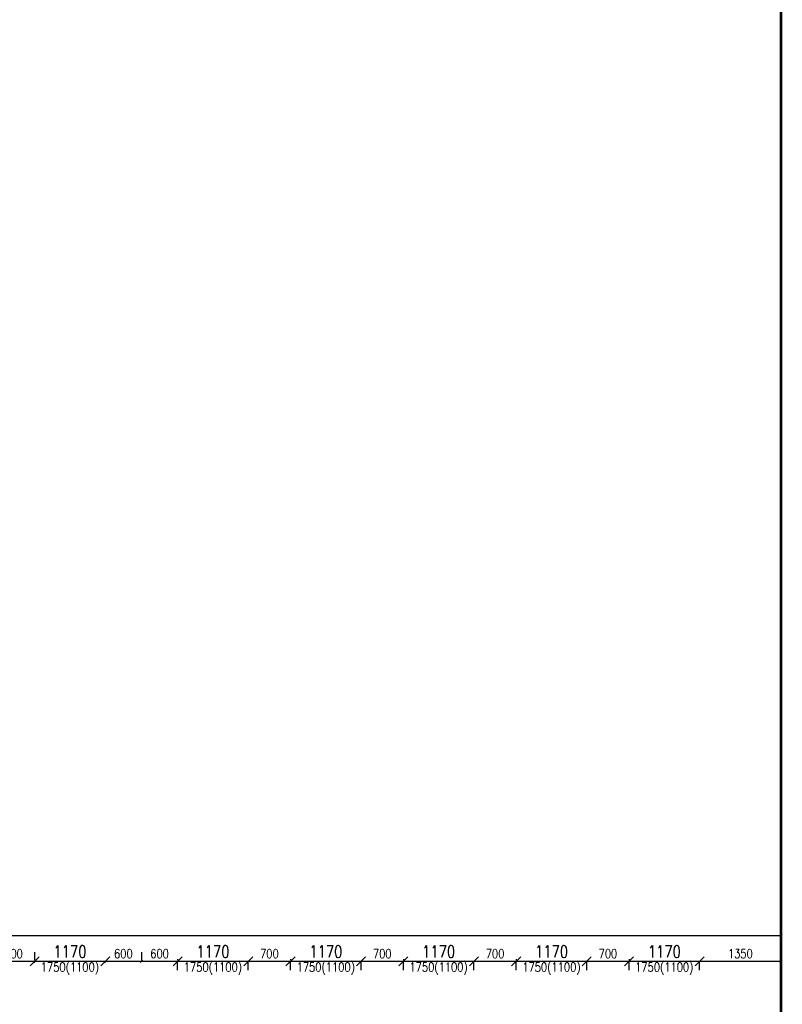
# Model space of a CAD drawing. Header units: millimetres. Extents: x -238874 to 551972, y -298952 to 658415.
# Tile 618 of 656: x 70530 to 83168, y 331865 to 348185. Entities that reach past the tile are written whole.
import ezdxf

# ---------------------------------------------------------------- set-up
doc = ezdxf.new("R2010")
doc.units = ezdxf.units.MM
doc.header["$LTSCALE"] = 20
doc.layers.add('CKKOTY', color=3, linetype='Continuous', lineweight=18)
doc.layers.add('CKNETISK', color=116, linetype='Continuous', lineweight=18, plot=False)
doc.layers.add('KOTY', color=8, linetype='Continuous')
doc.styles.add('SIMPLEX', font='SIMPLEX.shx', dxfattribs={"width": 0.8, "bigfont": 'CAD13.shx'})
doc.styles.get("Standard").update_dxf_attribs({"font": 'simplex.shx', "width": 0.8})
doc.dimstyles.new('CADKON', dxfattribs={"dimscale": 100, "dimtxt": 2, "dimasz": 1.5, "dimexe": 0, "dimexo": 2, "dimgap": 0.6, "dimtad": 1, "dimrnd": 1, "dimtxsty": 'Standard', "dimblk1": 'OBLIQUE', "dimblk2": 'OBLIQUE', "dimsah": 1, "dimcen": 2.5, "dimadec": 1, "dimazin": 2, "dimtfac": 1, "dimtix": 1, "dimtmove": 2, "dimatfit": 3, "dimldrblk": 'OPEN30', "dimfxl": 5, "dimtfill": 1, "dimtolj": 1, "dimarcsym": 0})
doc.dimstyles.new('CKA', dxfattribs={"dimtxt": 200, "dimasz": 40, "dimexe": 20, "dimexo": 0.2, "dimgap": 50, "dimtad": 1, "dimdec": 0, "dimrnd": 1, "dimzin": 0, "dimdsep": 46, "dimtxsty": 'Standard', "dimblk1": 'OBLIQUE', "dimblk2": 'OBLIQUE', "dimsah": 1, "dimcen": 0.09, "dimclrd": 253, "dimclre": 253, "dimclrt": 253, "dimadec": 0, "dimazin": 0, "dimtfac": 1, "dimtdec": 0, "dimtix": 1, "dimtmove": 2, "dimatfit": 3, "dimfxl": 1, "dimtolj": 1, "dimtzin": 0, "dimarcsym": 0})

# ---------------------------------------------------------------- blocks, each defined once
blk = doc.blocks.new('_OBLIQUE')
at = {"color": 0, "linetype": 'ByBlock'}
blk.add_line((-0.5, -0.5), (0.5, 0.5), dxfattribs=at)
blk = doc.blocks.new('*D3151')
at = {"layer": 'DEFPOINTS', "color": 0, "transparency": 16777216}
for p in [(80628, 332579), (79928, 332231), (80628, 332231)]:
    blk.add_point(p, dxfattribs=at)
at = {"layer": 'KOTY', "lineweight": -2, "transparency": 16777216}
for p, q in [((80628, 332612), (80628, 332599)), ((79928, 332579), (80628, 332579))]:
    blk.add_line(p, q, dxfattribs=at)
at = {"layer": 'KOTY', "lineweight": -2, "transparency": 16777216, "xscale": 40, "yscale": 40, "zscale": 40, "rotation": 180}
blk.add_blockref('_OBLIQUE', (79928, 332579), dxfattribs=at)
at = {"layer": 'KOTY', "lineweight": -2, "transparency": 16777216, "xscale": 40, "yscale": 40, "zscale": 40}
blk.add_blockref('_OBLIQUE', (80628, 332579), dxfattribs=at)
at = {"layer": 'KOTY', "transparency": 16777216, "insert": (80278, 332704), "char_height": 150, "attachment_point": 5, "style": 'SIMPLEX'}
blk.add_mtext('\\A1;700', dxfattribs=at)
blk = doc.blocks.new('*D3155')
at = {"layer": 'DEFPOINTS', "color": 0, "transparency": 16777216}
for p in [(52648, 333003), (52648, 332231), (83148, 332231)]:
    blk.add_point(p, dxfattribs=at)
at = {"layer": 'KOTY', "lineweight": -2, "transparency": 16777216}
for p, q in [((52648, 332612), (52648, 333023)), ((83148, 333003), (52648, 333003))]:
    blk.add_line(p, q, dxfattribs=at)
at = {"layer": 'KOTY', "lineweight": -2, "transparency": 16777216, "xscale": 40, "yscale": 40, "zscale": 40, "rotation": 180}
blk.add_blockref('_OBLIQUE', (52648, 333003), dxfattribs=at)
at = {"layer": 'KOTY', "lineweight": -2, "transparency": 16777216, "xscale": 40, "yscale": 40, "zscale": 40}
blk.add_blockref('_OBLIQUE', (83148, 333003), dxfattribs=at)
at = {"layer": 'KOTY', "transparency": 16777216, "insert": (67898, 333128), "char_height": 150, "attachment_point": 5, "style": 'SIMPLEX'}
blk.add_mtext('\\A1;30500', dxfattribs=at)
blk = doc.blocks.new('*D3189')
at = {"layer": 'CKKOTY', "color": 0, "lineweight": -2, "transparency": 16777216}
for p, q in [((70778, 332551), (70778, 332579)), ((70778, 332579), (71948, 332579)), ((71948, 332551), (71948, 332579))]:
    blk.add_line(p, q, dxfattribs=at)
at = {"layer": 'DEFPOINTS', "color": 0, "transparency": 16777216}
for p in [(71948, 332579), (70778, 332351), (71948, 332351)]:
    blk.add_point(p, dxfattribs=at)
at = {"layer": 'CKKOTY', "color": 0, "lineweight": -2, "transparency": 16777216, "xscale": 150, "yscale": 150, "zscale": 150, "rotation": 180}
blk.add_blockref('_OBLIQUE', (70778, 332579), dxfattribs=at)
at = {"layer": 'CKKOTY', "color": 0, "lineweight": -2, "transparency": 16777216, "xscale": 150, "yscale": 150, "zscale": 150}
blk.add_blockref('_OBLIQUE', (71948, 332579), dxfattribs=at)
at = {"layer": 'CKKOTY', "color": 0, "transparency": 16777216, "insert": (71363, 332739), "char_height": 200, "attachment_point": 5, "bg_fill": 3, "box_fill_scale": 1.1, "bg_fill_color": 256, "bg_fill_true_color": 13158600, "bg_fill_transparency": 0}
blk.add_mtext('\\A1;1170', dxfattribs=at)
blk = doc.blocks.new('_Open30')
at = {"color": 0, "lineweight": -2}
for p, q in [((-1, 0.27), (0, 0)), ((0, 0), (-1, -0.27)), ((0, 0), (-1, 0))]:
    blk.add_line(p, q, dxfattribs=at)
blk = doc.blocks.new('*D3219')
at = {"layer": 'DEFPOINTS', "color": 0, "transparency": 16777216}
for p in [(70778, 332579), (70078, 332351), (70778, 332351)]:
    blk.add_point(p, dxfattribs=at)
at = {"layer": 'KOTY', "lineweight": -2, "transparency": 16777216}
for p, q in [((70778, 332732), (70778, 332599)), ((70078, 332579), (70778, 332579))]:
    blk.add_line(p, q, dxfattribs=at)
at = {"layer": 'KOTY', "lineweight": -2, "transparency": 16777216, "xscale": 40, "yscale": 40, "zscale": 40, "rotation": 180}
blk.add_blockref('_OBLIQUE', (70078, 332579), dxfattribs=at)
at = {"layer": 'KOTY', "lineweight": -2, "transparency": 16777216, "xscale": 40, "yscale": 40, "zscale": 40}
blk.add_blockref('_OBLIQUE', (70778, 332579), dxfattribs=at)
at = {"layer": 'KOTY', "transparency": 16777216, "insert": (70428, 332704), "char_height": 150, "attachment_point": 5, "style": 'SIMPLEX'}
blk.add_mtext('\\A1;700', dxfattribs=at)
blk = doc.blocks.new('*D3223')
at = {"layer": 'CKKOTY', "color": 0, "lineweight": -2, "transparency": 16777216}
for p, q in [((75018, 332431), (75018, 332579)), ((75018, 332579), (76188, 332579)), ((76188, 332431), (76188, 332579))]:
    blk.add_line(p, q, dxfattribs=at)
at = {"layer": 'DEFPOINTS', "color": 0, "transparency": 16777216}
for p in [(76188, 332579), (75018, 332231), (76188, 332231)]:
    blk.add_point(p, dxfattribs=at)
at = {"layer": 'CKKOTY', "color": 0, "lineweight": -2, "transparency": 16777216, "xscale": 150, "yscale": 150, "zscale": 150, "rotation": 180}
blk.add_blockref('_OBLIQUE', (75018, 332579), dxfattribs=at)
at = {"layer": 'CKKOTY', "color": 0, "lineweight": -2, "transparency": 16777216, "xscale": 150, "yscale": 150, "zscale": 150}
blk.add_blockref('_OBLIQUE', (76188, 332579), dxfattribs=at)
at = {"layer": 'CKKOTY', "color": 0, "transparency": 16777216, "insert": (75603, 332739), "char_height": 200, "attachment_point": 5, "bg_fill": 3, "box_fill_scale": 1.1, "bg_fill_color": 256, "bg_fill_true_color": 13158600, "bg_fill_transparency": 0}
blk.add_mtext('\\A1;1170', dxfattribs=at)
blk = doc.blocks.new('*D3224')
at = {"layer": 'DEFPOINTS', "color": 0, "transparency": 16777216}
for p in [(75018, 332579), (74318, 332231), (75018, 332231)]:
    blk.add_point(p, dxfattribs=at)
at = {"layer": 'KOTY', "lineweight": -2, "transparency": 16777216}
for p, q in [((75018, 332612), (75018, 332599)), ((74318, 332579), (75018, 332579))]:
    blk.add_line(p, q, dxfattribs=at)
at = {"layer": 'KOTY', "lineweight": -2, "transparency": 16777216, "xscale": 40, "yscale": 40, "zscale": 40, "rotation": 180}
blk.add_blockref('_OBLIQUE', (74318, 332579), dxfattribs=at)
at = {"layer": 'KOTY', "lineweight": -2, "transparency": 16777216, "xscale": 40, "yscale": 40, "zscale": 40}
blk.add_blockref('_OBLIQUE', (75018, 332579), dxfattribs=at)
at = {"layer": 'KOTY', "transparency": 16777216, "insert": (74668, 332704), "char_height": 150, "attachment_point": 5, "style": 'SIMPLEX'}
blk.add_mtext('\\A1;700', dxfattribs=at)
blk = doc.blocks.new('*D3225')
at = {"layer": 'DEFPOINTS', "color": 0, "transparency": 16777216}
for p in [(73148, 332579), (72548, 332351), (73148, 332231)]:
    blk.add_point(p, dxfattribs=at)
at = {"layer": 'KOTY', "lineweight": -2, "transparency": 16777216}
for p, q in [((73148, 332612), (73148, 332599)), ((72548, 332579), (73148, 332579))]:
    blk.add_line(p, q, dxfattribs=at)
at = {"layer": 'KOTY', "lineweight": -2, "transparency": 16777216, "xscale": 40, "yscale": 40, "zscale": 40, "rotation": 180}
blk.add_blockref('_OBLIQUE', (72548, 332579), dxfattribs=at)
at = {"layer": 'KOTY', "lineweight": -2, "transparency": 16777216, "xscale": 40, "yscale": 40, "zscale": 40}
blk.add_blockref('_OBLIQUE', (73148, 332579), dxfattribs=at)
at = {"layer": 'KOTY', "transparency": 16777216, "insert": (72848, 332704), "char_height": 150, "attachment_point": 5, "style": 'SIMPLEX'}
blk.add_mtext('\\A1;600', dxfattribs=at)
blk = doc.blocks.new('*D3226')
at = {"layer": 'DEFPOINTS', "color": 0, "transparency": 16777216}
for p in [(72548, 332579), (71948, 332351), (72548, 332351)]:
    blk.add_point(p, dxfattribs=at)
at = {"layer": 'KOTY', "lineweight": -2, "transparency": 16777216}
for p, q in [((72548, 332732), (72548, 332599)), ((71948, 332579), (72548, 332579))]:
    blk.add_line(p, q, dxfattribs=at)
at = {"layer": 'KOTY', "lineweight": -2, "transparency": 16777216, "xscale": 40, "yscale": 40, "zscale": 40, "rotation": 180}
blk.add_blockref('_OBLIQUE', (71948, 332579), dxfattribs=at)
at = {"layer": 'KOTY', "lineweight": -2, "transparency": 16777216, "xscale": 40, "yscale": 40, "zscale": 40}
blk.add_blockref('_OBLIQUE', (72548, 332579), dxfattribs=at)
at = {"layer": 'KOTY', "transparency": 16777216, "insert": (72248, 332704), "char_height": 150, "attachment_point": 5, "style": 'SIMPLEX'}
blk.add_mtext('\\A1;600', dxfattribs=at)
blk = doc.blocks.new('*D3227')
at = {"layer": 'CKKOTY', "color": 0, "lineweight": -2, "transparency": 16777216}
for p, q in [((73148, 332431), (73148, 332579)), ((73148, 332579), (74318, 332579)), ((74318, 332431), (74318, 332579))]:
    blk.add_line(p, q, dxfattribs=at)
at = {"layer": 'DEFPOINTS', "color": 0, "transparency": 16777216}
for p in [(74318, 332579), (73148, 332231), (74318, 332231)]:
    blk.add_point(p, dxfattribs=at)
at = {"layer": 'CKKOTY', "color": 0, "lineweight": -2, "transparency": 16777216, "xscale": 150, "yscale": 150, "zscale": 150, "rotation": 180}
blk.add_blockref('_OBLIQUE', (73148, 332579), dxfattribs=at)
at = {"layer": 'CKKOTY', "color": 0, "lineweight": -2, "transparency": 16777216, "xscale": 150, "yscale": 150, "zscale": 150}
blk.add_blockref('_OBLIQUE', (74318, 332579), dxfattribs=at)
at = {"layer": 'CKKOTY', "color": 0, "transparency": 16777216, "insert": (73733, 332739), "char_height": 200, "attachment_point": 5, "bg_fill": 3, "box_fill_scale": 1.1, "bg_fill_color": 256, "bg_fill_true_color": 13158600, "bg_fill_transparency": 0}
blk.add_mtext('\\A1;1170', dxfattribs=at)
blk = doc.blocks.new('*D3228')
at = {"layer": 'DEFPOINTS', "color": 0, "transparency": 16777216}
for p in [(78758, 332579), (78058, 332231), (78758, 332231)]:
    blk.add_point(p, dxfattribs=at)
at = {"layer": 'KOTY', "lineweight": -2, "transparency": 16777216}
for p, q in [((78758, 332612), (78758, 332599)), ((78058, 332579), (78758, 332579))]:
    blk.add_line(p, q, dxfattribs=at)
at = {"layer": 'KOTY', "lineweight": -2, "transparency": 16777216, "xscale": 40, "yscale": 40, "zscale": 40, "rotation": 180}
blk.add_blockref('_OBLIQUE', (78058, 332579), dxfattribs=at)
at = {"layer": 'KOTY', "lineweight": -2, "transparency": 16777216, "xscale": 40, "yscale": 40, "zscale": 40}
blk.add_blockref('_OBLIQUE', (78758, 332579), dxfattribs=at)
at = {"layer": 'KOTY', "transparency": 16777216, "insert": (78408, 332704), "char_height": 150, "attachment_point": 5, "style": 'SIMPLEX'}
blk.add_mtext('\\A1;700', dxfattribs=at)
blk = doc.blocks.new('*D3229')
at = {"layer": 'CKKOTY', "color": 0, "lineweight": -2, "transparency": 16777216}
for p, q in [((76888, 332431), (76888, 332579)), ((76888, 332579), (78058, 332579)), ((78058, 332431), (78058, 332579))]:
    blk.add_line(p, q, dxfattribs=at)
at = {"layer": 'DEFPOINTS', "color": 0, "transparency": 16777216}
for p in [(78058, 332579), (76888, 332231), (78058, 332231)]:
    blk.add_point(p, dxfattribs=at)
at = {"layer": 'CKKOTY', "color": 0, "lineweight": -2, "transparency": 16777216, "xscale": 150, "yscale": 150, "zscale": 150, "rotation": 180}
blk.add_blockref('_OBLIQUE', (76888, 332579), dxfattribs=at)
at = {"layer": 'CKKOTY', "color": 0, "lineweight": -2, "transparency": 16777216, "xscale": 150, "yscale": 150, "zscale": 150}
blk.add_blockref('_OBLIQUE', (78058, 332579), dxfattribs=at)
at = {"layer": 'CKKOTY', "color": 0, "transparency": 16777216, "insert": (77473, 332739), "char_height": 200, "attachment_point": 5, "bg_fill": 3, "box_fill_scale": 1.1, "bg_fill_color": 256, "bg_fill_true_color": 13158600, "bg_fill_transparency": 0}
blk.add_mtext('\\A1;1170', dxfattribs=at)
blk = doc.blocks.new('*D3230')
at = {"layer": 'DEFPOINTS', "color": 0, "transparency": 16777216}
for p in [(76888, 332579), (76188, 332231), (76888, 332231)]:
    blk.add_point(p, dxfattribs=at)
at = {"layer": 'KOTY', "lineweight": -2, "transparency": 16777216}
for p, q in [((76888, 332612), (76888, 332599)), ((76188, 332579), (76888, 332579))]:
    blk.add_line(p, q, dxfattribs=at)
at = {"layer": 'KOTY', "lineweight": -2, "transparency": 16777216, "xscale": 40, "yscale": 40, "zscale": 40, "rotation": 180}
blk.add_blockref('_OBLIQUE', (76188, 332579), dxfattribs=at)
at = {"layer": 'KOTY', "lineweight": -2, "transparency": 16777216, "xscale": 40, "yscale": 40, "zscale": 40}
blk.add_blockref('_OBLIQUE', (76888, 332579), dxfattribs=at)
at = {"layer": 'KOTY', "transparency": 16777216, "insert": (76538, 332704), "char_height": 150, "attachment_point": 5, "style": 'SIMPLEX'}
blk.add_mtext('\\A1;700', dxfattribs=at)
blk = doc.blocks.new('*D3231')
at = {"layer": 'CKKOTY', "color": 0, "lineweight": -2, "transparency": 16777216}
for p, q in [((78758, 332431), (78758, 332579)), ((78758, 332579), (79928, 332579)), ((79928, 332431), (79928, 332579))]:
    blk.add_line(p, q, dxfattribs=at)
at = {"layer": 'DEFPOINTS', "color": 0, "transparency": 16777216}
for p in [(79928, 332579), (78758, 332231), (79928, 332231)]:
    blk.add_point(p, dxfattribs=at)
at = {"layer": 'CKKOTY', "color": 0, "lineweight": -2, "transparency": 16777216, "xscale": 150, "yscale": 150, "zscale": 150, "rotation": 180}
blk.add_blockref('_OBLIQUE', (78758, 332579), dxfattribs=at)
at = {"layer": 'CKKOTY', "color": 0, "lineweight": -2, "transparency": 16777216, "xscale": 150, "yscale": 150, "zscale": 150}
blk.add_blockref('_OBLIQUE', (79928, 332579), dxfattribs=at)
at = {"layer": 'CKKOTY', "color": 0, "transparency": 16777216, "insert": (79343, 332739), "char_height": 200, "attachment_point": 5, "bg_fill": 3, "box_fill_scale": 1.1, "bg_fill_color": 256, "bg_fill_true_color": 13158600, "bg_fill_transparency": 0}
blk.add_mtext('\\A1;1170', dxfattribs=at)
blk = doc.blocks.new('*D3240')
at = {"layer": 'DEFPOINTS', "color": 0, "transparency": 16777216}
for p in [(83148, 332579), (81798, 332231), (83148, 332231)]:
    blk.add_point(p, dxfattribs=at)
at = {"layer": 'KOTY', "lineweight": -2, "transparency": 16777216}
for p, q in [((83148, 332612), (83148, 332599)), ((81798, 332579), (83148, 332579))]:
    blk.add_line(p, q, dxfattribs=at)
at = {"layer": 'KOTY', "lineweight": -2, "transparency": 16777216, "xscale": 40, "yscale": 40, "zscale": 40, "rotation": 180}
blk.add_blockref('_OBLIQUE', (81798, 332579), dxfattribs=at)
at = {"layer": 'KOTY', "lineweight": -2, "transparency": 16777216, "xscale": 40, "yscale": 40, "zscale": 40}
blk.add_blockref('_OBLIQUE', (83148, 332579), dxfattribs=at)
at = {"layer": 'KOTY', "transparency": 16777216, "insert": (82473, 332704), "char_height": 150, "attachment_point": 5, "style": 'SIMPLEX'}
blk.add_mtext('\\A1;1350', dxfattribs=at)
blk = doc.blocks.new('*D3241')
at = {"layer": 'CKKOTY', "color": 0, "lineweight": -2, "transparency": 16777216}
for p, q in [((80628, 332431), (80628, 332579)), ((80628, 332579), (81798, 332579)), ((81798, 332431), (81798, 332579))]:
    blk.add_line(p, q, dxfattribs=at)
at = {"layer": 'DEFPOINTS', "color": 0, "transparency": 16777216}
for p in [(81798, 332579), (80628, 332231), (81798, 332231)]:
    blk.add_point(p, dxfattribs=at)
at = {"layer": 'CKKOTY', "color": 0, "lineweight": -2, "transparency": 16777216, "xscale": 150, "yscale": 150, "zscale": 150, "rotation": 180}
blk.add_blockref('_OBLIQUE', (80628, 332579), dxfattribs=at)
at = {"layer": 'CKKOTY', "color": 0, "lineweight": -2, "transparency": 16777216, "xscale": 150, "yscale": 150, "zscale": 150}
blk.add_blockref('_OBLIQUE', (81798, 332579), dxfattribs=at)
at = {"layer": 'CKKOTY', "color": 0, "transparency": 16777216, "insert": (81213, 332739), "char_height": 200, "attachment_point": 5, "bg_fill": 3, "box_fill_scale": 1.1, "bg_fill_color": 256, "bg_fill_true_color": 13158600, "bg_fill_transparency": 0}
blk.add_mtext('\\A1;1170', dxfattribs=at)

msp = doc.modelspace()

# ---------------------------------------------------------------- linework, layer by layer
at = {"layer": 'CKNETISK', "lineweight": 53}
msp.add_line((83147.962, -240764.395), (83147.962, 658415.336), dxfattribs=at)

# ---------------------------------------------------------------- dimensions: what is measured, and where the dimension line sits
at = {"layer": 'KOTY'}
for base, p1, p2, text, picture, middle in [((52647.962, 333003.247), (83147.962, 332230.758), (52647.962, 332230.758), '30500', '*D3155', (67897.962, 333128.247)), ((73147.962, 332579.297), (72547.962, 332350.758), (73147.962, 332230.758), '600', '*D3225', (72847.962, 332704.297)), ((78757.962, 332579.297), (78057.962, 332230.758), (78757.962, 332230.758), '700', '*D3228', (78407.962, 332704.297)), ((80627.962, 332579.297), (79927.962, 332230.758), (80627.962, 332230.758), '700', '*D3151', (80277.962, 332704.297)), ((83147.962, 332579.297), (81797.962, 332230.758), (83147.962, 332230.758), '1350', '*D3240', (82472.962, 332704.297))]:
    dim = msp.add_linear_dim(base=base, p1=p1, p2=p2, text=text, dimstyle='CKA', override={"dimtxt": 150, "dimexo": 380.774374, "dimtxsty": 'SIMPLEX', "dimse1": 1, "dimclrd": 256, "dimclre": 256, "dimclrt": 256}, dxfattribs=at)
    dim.commit()
    dim.dimension.update_dxf_attribs({"geometry": picture, "text_midpoint": middle})

# ---------------------------------------------------------------- next in the draw order: dimensions: what is measured, and where the dimension line sits
at = {"layer": 'CKKOTY'}
for base, p1, p2, picture, middle in [((71947.962, 332579.297), (70777.962, 332350.758), (71947.962, 332350.758), '*D3189', (71362.962, 332739.297)), ((76187.962, 332579.297), (75017.962, 332230.758), (76187.962, 332230.758), '*D3223', (75602.962, 332739.297)), ((78057.962, 332579.297), (76887.962, 332230.758), (78057.962, 332230.758), '*D3229', (77472.962, 332739.297)), ((79927.962, 332579.297), (78757.962, 332230.758), (79927.962, 332230.758), '*D3231', (79342.962, 332739.297)), ((81797.962, 332579.297), (80627.962, 332230.758), (81797.962, 332230.758), '*D3241', (81212.962, 332739.297))]:
    dim = msp.add_linear_dim(base=base, p1=p1, p2=p2, text='1170', dimstyle='CADKON', dxfattribs=at)
    dim.commit()
    dim.dimension.update_dxf_attribs({"geometry": picture, "text_midpoint": middle})

# ---------------------------------------------------------------- next in the draw order: texts
at = {"layer": 'CKKOTY', "char_height": 150, "attachment_point": 5, "style": 'SIMPLEX'}
for insert in [(71362.962, 332456.987), (75602.962, 332456.987), (77472.962, 332456.987), (79342.962, 332456.987), (81212.962, 332456.987)]:
    msp.add_mtext('1750(1100)', dxfattribs=dict(at, insert=insert))

# ---------------------------------------------------------------- next in the draw order: dimensions: what is measured, and where the dimension line sits
at = {"layer": 'KOTY'}
for base, p1, p2, text, picture, middle in [((70777.962, 332579.297), (70077.962, 332350.758), (70777.962, 332350.758), '700', '*D3219', (70427.962, 332704.297)), ((72547.962, 332579.297), (71947.962, 332350.758), (72547.962, 332350.758), '600', '*D3226', (72247.962, 332704.297)), ((75017.962, 332579.297), (74317.962, 332230.758), (75017.962, 332230.758), '700', '*D3224', (74667.962, 332704.297)), ((76887.962, 332579.297), (76187.962, 332230.758), (76887.962, 332230.758), '700', '*D3230', (76537.962, 332704.297))]:
    dim = msp.add_linear_dim(base=base, p1=p1, p2=p2, text=text, dimstyle='CKA', override={"dimtxt": 150, "dimexo": 380.774374, "dimtxsty": 'SIMPLEX', "dimse1": 1, "dimclrd": 256, "dimclre": 256, "dimclrt": 256}, dxfattribs=at)
    dim.commit()
    dim.dimension.update_dxf_attribs({"geometry": picture, "text_midpoint": middle})

# ---------------------------------------------------------------- next in the draw order: dimensions: what is measured, and where the dimension line sits
at = {"layer": 'CKKOTY'}
dim = msp.add_linear_dim(base=(74317.962, 332579.297), p1=(73147.962, 332230.758), p2=(74317.962, 332230.758), text='1170', dimstyle='CADKON', dxfattribs=at)
dim.commit()
dim.dimension.update_dxf_attribs({"geometry": '*D3227', "text_midpoint": (73732.962, 332739.297)})

# ---------------------------------------------------------------- next in the draw order: texts
at = {"layer": 'CKKOTY', "insert": (73732.962, 332456.987), "char_height": 150, "attachment_point": 5, "style": 'SIMPLEX'}
msp.add_mtext('1750(1100)', dxfattribs=at)

doc.saveas('drawing.dxf')
